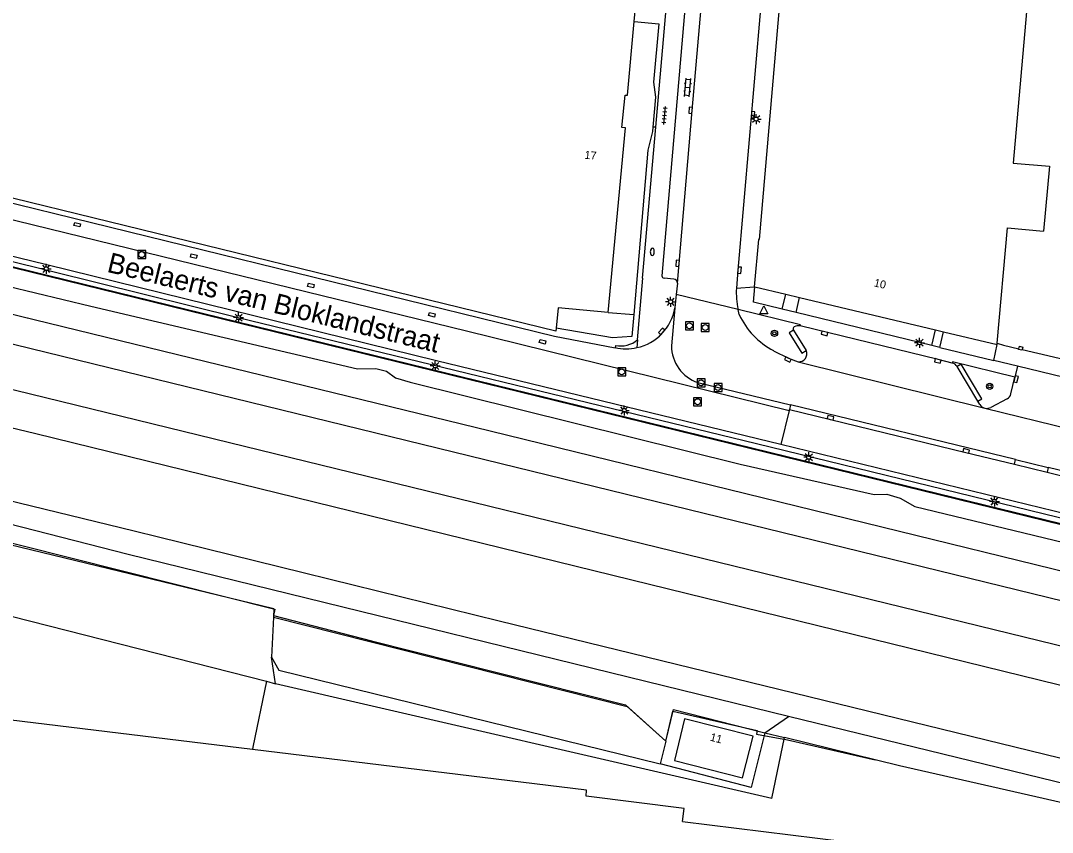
# Model space of a CAD drawing. Extents: x 131000 to 133014, y 396499 to 399001.
# Drawn here: x 132167.8 to 132296.6, y 397224 to 397325.4 of the extents above; entities that cross this region are included whole.
import ezdxf

# ---------------------------------------------------------------- set-up
doc = ezdxf.new("R2010")
doc.units = 0
for name, color, linetype in [('gg-afsc-hekwerk', 7, 'Continuous'), ('gg-afsc-muur', 7, 'Continuous'), ('gg-anno-huisnummerreeks BGT', 7, 'Continuous'), ('gg-anno-openbare ruimte label', 7, 'Continuous'), ('gg-aspt-spoorlijn', 7, 'Continuous'), ('gg-bbg-gedigitaliseerde bebouwing', 7, 'Continuous'), ('gg-bbg-hoofdgebouw', 7, 'Continuous'), ('gg-knt-verharding', 7, 'Continuous'), ('gg-knt-verharding nz', 7, 'Continuous'), ('gt-grn-groengrens', 7, 'Continuous'), ('gt-grn-vlakafsluiter', 7, 'Continuous'), ('gt-grn-weggrens', 7, 'Continuous'), ('gt-symb-boom', 7, 'Continuous'), ('gt-symb-brandkraan', 7, 'Continuous'), ('gt-symb-klinker verharding', 7, 'Continuous'), ('gt-symb-kolk', 7, 'Continuous'), ('gt-symb-kolk center center', 7, 'Continuous'), ('gt-symb-lichtmast', 7, 'Continuous'), ('gt-symb-rioolschacht', 7, 'Continuous'), ('gt-symb-tegel verharding', 7, 'Continuous'), ('gt-symb-waterafsluiter', 7, 'Continuous'), ('gx-grn-maaiveld', 7, 'Continuous')]:
    doc.layers.add(name, color=color, linetype=linetype)

# ---------------------------------------------------------------- blocks, each defined once
blk = doc.blocks.new('gt0-TEG1')
at = {"layer": 'gt-symb-tegel verharding'}
for p, q in [((-1.12, 0), (1.12, 0)), ((-0.9, -0.25), (-0.9, 0.25)), ((-0.45, -0.25), (-0.45, 0.25)), ((0, -0.25), (0, 0.25)), ((0.45, -0.25), (0.45, 0.25)), ((0.9, -0.25), (0.9, 0.25))]:
    blk.add_line(p, q, dxfattribs=at)
blk = doc.blocks.new('gt0-KOLK')
at = {"layer": 'gt-symb-kolk'}
blk.add_lwpolyline([(0, 0), (0.38, 0), (0.38, 0.4), (-0.38, 0.4), (-0.38, 0), (0, 0)], dxfattribs=at)
blk = doc.blocks.new('gt0-KL1')
at = {"layer": 'gt-symb-klinker verharding'}
for p, q in [((-1.15, 0.3), (1.15, 0.3)), ((-1, -0.3), (-1, 0.3)), ((-0.5, 0.3), (-0.5, 0.45)), ((0, -0.3), (0, 0.3)), ((0.5, 0.3), (0.5, 0.45)), ((1, -0.3), (1, 0.3)), ((-1.15, -0.3), (1.15, -0.3)), ((-0.5, -0.45), (-0.5, -0.3)), ((0.5, -0.45), (0.5, -0.3))]:
    blk.add_line(p, q, dxfattribs=at)
blk = doc.blocks.new('gt0-LMAST')
at = {"layer": 'gt-symb-lichtmast'}
for p, q in [((-0.18, 0.17), (-0.45, 0.44)), ((-0.01, 0.25), (-0.01, 0.62)), ((0.17, 0.17), (0.44, 0.44)), ((-0.26, 0), (-0.63, 0)), ((-0.18, -0.18), (-0.45, -0.45)), ((-0.01, -0.25), (-0.01, -0.63)), ((0.44, -0.45), (0.17, -0.18)), ((0.24, 0), (0.62, 0))]:
    blk.add_line(p, q, dxfattribs=at)
blk.add_circle((-0.01, 0), 0.25, dxfattribs=at)
blk = doc.blocks.new('gt0-KOLKCC')
at = {"layer": 'gt-symb-kolk center center'}
blk.add_lwpolyline([(-0.37, 0.2), (0.38, 0.2), (0.38, -0.2), (-0.37, -0.2)], close=True, dxfattribs=at)
blk = doc.blocks.new('gt0-RS')
at = {"layer": 'gt-symb-rioolschacht'}
blk.add_lwpolyline([(-0.5, -0.5), (0.5, -0.5), (0.5, 0.5), (-0.5, 0.5)], close=True, dxfattribs=at)
blk.add_circle((0, 0), 0.375, dxfattribs=at)
blk = doc.blocks.new('gt0-WAFSL')
at = {"layer": 'gt-symb-waterafsluiter'}
for p, q in [((-0.5, -0.33), (0, 0.67)), ((0, 0.67), (0.5, -0.33)), ((0.5, -0.33), (-0.5, -0.33))]:
    blk.add_line(p, q, dxfattribs=at)
blk = doc.blocks.new('gt0-BOOM')
at = {"layer": 'gt-symb-boom'}
for radius in [0.4, 0.2]:
    blk.add_circle((0, 0), radius, dxfattribs=at)
blk = doc.blocks.new('gt0-BR')
at = {"layer": 'gt-symb-brandkraan'}
for centre, radius, start, end in [((-0.24, 0), 0.206, 107.5669, 252.4331), ((0.6, -2.66), 3, 106.892, 107.5669), ((0, -0.69), 0.938, 73.108, 106.892), ((-0.6, -2.66), 3, 72.4331, 73.108), ((0.24, 0), 0.206, 287.567, 72.4331), ((0.6, 2.66), 3, 252.4331, 253.108), ((0, 0.69), 0.938, 253.108, 286.8921), ((-0.6, 2.66), 3, 286.8921, 287.567)]:
    blk.add_arc(centre, radius, start, end, dxfattribs=at)

msp = doc.modelspace()

# ---------------------------------------------------------------- linework, layer by layer
at = {"layer": 'gg-afsc-hekwerk'}
for p, q in [((132292.83, 397284.3), (132299.42, 397282.75)), ((132199.38, 397251.88), (132154.14, 397262.86)), ((132199.38, 397251.88), (132154.14, 397262.86)), ((132199.59, 397242.54), (132199.07, 397245.84)), ((132198.44, 397242.84), (132196.77, 397234.6)), ((132261.56, 397228.21), (132199.59, 397242.54)), ((132196.71, 397234.33), (132149.67, 397240.06)), ((132261.56, 397228.21), (132263.18, 397235.8)), ((132196.77, 397234.6), (132196.71, 397234.33)), ((132250.43, 397225.32), (132274.03, 397222.42))]:
    msp.add_line(p, q, dxfattribs=at)
for points in [[(132244.38, 397325.29), (132247.48, 397325), (132246.79, 397317.73), (132247.06, 397315.85), (132246.73, 397312.11)], [(132246.73, 397312.11), (132246.68, 397311.54), (132246.1, 397309.22), (132244.33, 397288.7)], [(132460.97, 397221.49), (132453.73, 397224.09), (132449.63, 397225.39), (132434.68, 397229.02), (132408.28, 397235.33), (132401.86, 397236.74), (132398.14, 397237.97), (132396.59, 397238.32), (132372.08, 397244.1), (132363.74, 397246.18), (132347.17, 397250.33), (132341.51, 397251.63), (132129.78, 397303.6), (132121.7, 397305.59), (132111.45, 397308.05), (132111.14, 397306.53)], [(132244.33, 397288.7), (132244.1, 397285.92), (132241.69, 397285.76), (132234.65, 397286.97)], [(132289.74, 397285.11), (132290.53, 397284.85), (132292.43, 397284.4)], [(132107.73, 397271.32), (132108.52, 397274.44), (132113.48, 397273.21), (132144.48, 397265.79), (132155.2, 397263.33), (132155.13, 397263.02), (132199.51, 397251.86), (132199.34, 397251.05), (132211.56, 397247.92), (132243.32, 397239.92), (132248.32, 397235.36), (132249.21, 397239.12), (132259.74, 397236.69), (132259.66, 397236.25), (132263.53, 397235.51), (132274.48, 397233.02)], [(132151.71, 397249.07), (132152.94, 397254.45), (132198.44, 397242.84)], [(132359.63, 397212.54), (132333.99, 397218.89), (132317.56, 397222.7), (132301.52, 397226.82), (132277.52, 397232.26), (132263.18, 397235.8)], [(132250.43, 397225.32), (132250.62, 397226.96), (132238.39, 397228.49), (132238.45, 397229.25), (132196.71, 397234.33)]]:
    msp.add_lwpolyline(points, dxfattribs=at)
at = {"layer": 'gg-afsc-muur'}
for points in [[(132292.83, 397284.3), (132292.81, 397284.21), (132292.4, 397284.32), (132292.43, 397284.4)], [(132292.43, 397284.4), (132292.51, 397284.71), (132292.91, 397284.6), (132292.83, 397284.3)]]:
    msp.add_lwpolyline(points, dxfattribs=at)
at = {"layer": 'gg-aspt-spoorlijn'}
for points in [[(132110.72, 397302.41), (132226.38, 397274.13), (132549.82, 397194.81), (132708.51, 397156.01), (132769.11, 397141.52), (132818.73, 397129.46), (132868.26, 397117.25), (133000, 397085.1)], [(132110.33, 397298.79), (132321.53, 397247.11), (132372.34, 397234.59), (132835.05, 397121.42), (133000, 397081.03)], [(132109.71, 397293.25), (132491.77, 397199.77), (132515.35, 397193.66), (132546.46, 397185.16), (132559.12, 397181.89), (132573.99, 397178.22)], [(132109.19, 397288.52), (132149.35, 397278.7), (132169.65, 397273.8), (132299.7, 397241.86), (132341.44, 397231.69), (132379.69, 397222.25), (132447.96, 397205.6), (132480.43, 397197.61), (132540.04, 397182.57)], [(132108.21, 397279.6), (132181.92, 397261.63), (132227.52, 397250.38), (132371.16, 397215.26), (132466.02, 397191.87), (132477.25, 397189.31), (132481.45, 397188.49), (132486.07, 397187.72), (132494.05, 397186.57), (132504.15, 397185.31), (132532.36, 397181.64)]]:
    msp.add_lwpolyline(points, dxfattribs=at)
at = {"layer": 'gg-bbg-gedigitaliseerde bebouwing'}
msp.add_lwpolyline([(132295.55, 397351.14), (132291.71, 397307.62), (132296.25, 397307.21), (132295.51, 397299.09)], dxfattribs=at)
at = {"layer": 'gg-bbg-hoofdgebouw'}
for p, q in [((132234.61, 397286.59), (132158.21, 397305.29)), ((132259.38, 397292.16), (132259.46, 397292.14)), ((132259.46, 397292.14), (132263.31, 397291.23)), ((132263.31, 397291.23), (132265.05, 397290.81)), ((132265.05, 397290.81), (132282.03, 397286.77)), ((132234.65, 397286.97), (132234.61, 397286.59)), ((132282.03, 397286.77), (132283.03, 397286.53)), ((132283.03, 397286.53), (132289.73, 397284.94)), ((132289.73, 397284.94), (132289.74, 397285.11))]:
    msp.add_line(p, q, dxfattribs=at)
for points in [[(132265.58, 397364.01), (132264.58, 397352.18), (132264.66, 397352.17), (132260.01, 397298.05)], [(132244.38, 397325.29), (132244.58, 397327.47), (132244.55, 397327.47), (132244.8, 397330.08), (132242.91, 397330.28)], [(132241.13, 397288.95), (132243.32, 397312.01), (132242.86, 397312.06), (132243.24, 397316.11), (132243.53, 397316.08), (132244.38, 397325.29)], [(132289.74, 397285.11), (132291, 397299.5), (132295.51, 397299.09)], [(132260.01, 397298.05), (132259.9, 397298.06), (132259.38, 397292.16)], [(132241.13, 397288.95), (132234.91, 397289.54), (132234.65, 397286.97)], [(132259.25, 397236), (132250.69, 397238.14), (132249.42, 397232.96), (132257.91, 397230.76), (132259.25, 397236)]]:
    msp.add_lwpolyline(points, dxfattribs=at)
at = {"layer": 'gg-knt-verharding'}
for p, q in [((132247.86, 397293.52), (132251.39, 397334.5)), ((132247.07, 397312.09), (132248.78, 397331.4)), ((132245.41, 397293.24), (132247.07, 397312.09)), ((132249.33, 397293.11), (132248.13, 397293.22)), ((132249.79, 397292.59), (132249.64, 397291.18)), ((132249.64, 397291.18), (132249.48, 397289.5)), ((132262.87, 397289.35), (132263.31, 397291.23)), ((132264.61, 397288.94), (132265.05, 397290.81)), ((132257.51, 397288.67), (132257.36, 397289.3)), ((132281.56, 397284.8), (132264.61, 397288.94)), ((132264.3, 397286.74), (132265.86, 397284.17)), ((132281.56, 397284.8), (132282.03, 397286.77)), ((132282.56, 397284.55), (132283.03, 397286.53)), ((132244.82, 397285.51), (132244.73, 397284.54)), ((132282.56, 397284.55), (132289.3, 397282.92)), ((132289.3, 397282.92), (132289.73, 397284.94)), ((132287.32, 397277.84), (132284.73, 397282.18)), ((132292.26, 397282.21), (132291.94, 397280.86)), ((132291.44, 397278.76), (132291.94, 397280.86)), ((132263.91, 397277.4), (132263.77, 397276.82)), ((132292.02, 397270.57), (132263.91, 397277.4)), ((132287.57, 397277.42), (132287.32, 397277.84)), ((132290.98, 397278.16), (132288.93, 397277.08)), ((132263.74, 397276.67), (132263.77, 397276.82)), ((132288.2, 397276.98), (132288.18, 397276.98)), ((132291.88, 397269.99), (132292.02, 397270.57)), ((132291.88, 397269.99), (132295.96, 397268.99)), ((132296.08, 397269.57), (132295.96, 397268.99)), ((132330.49, 397261.2), (132296.08, 397269.57))]:
    msp.add_line(p, q, dxfattribs=at)
for points in [[(132264.59, 397378.64), (132263.15, 397361.96), (132260.89, 397335.1), (132257.34, 397294.24), (132257.16, 397291.98)], [(132262.69, 397272.43), (132219.68, 397282.9), (132171.02, 397294.88), (132126.97, 397305.64)], [(132158.07, 397304.74), (132234.42, 397285.96), (132241.99, 397284.54)], [(132157.25, 397302.86), (132223.45, 397286.63), (132263.74, 397276.67)], [(132244.82, 397285.51), (132245.46, 397293.23), (132245.41, 397293.24)], [(132262.87, 397289.35), (132259.28, 397290.21), (132259.46, 397292.14)], [(132265.13, 397287.27), (132265.15, 397287.39), (132257.36, 397289.3)], [(132264.3, 397286.74), (132263.75, 397286.41), (132265.32, 397283.84), (132265.86, 397284.17)], [(132284.1, 397282.62), (132282.34, 397283.08), (132265.13, 397287.27)], [(132261.79, 397284.16), (132263.66, 397283.24), (132264.86, 397282.78)], [(132291.94, 397280.86), (132284.14, 397282.78), (132284.1, 397282.62)], [(132287.32, 397277.84), (132287.82, 397278.14), (132285.23, 397282.47), (132284.73, 397282.18)], [(132263.77, 397276.82), (132285.81, 397271.45), (132291.88, 397269.99)], [(132448.2, 397226.63), (132431.5, 397231.09), (132413.34, 397235.63), (132364.37, 397247.62), (132315.63, 397259.54), (132262.69, 397272.43)], [(132295.96, 397268.99), (132297.14, 397268.68), (132313.12, 397264.8), (132329.13, 397260.88), (132330.34, 397260.6)]]:
    msp.add_lwpolyline(points, dxfattribs=at)
for centre, radius, start, end in [((132248.15, 397293.51), 0.291, 177.311, 265.4864), ((132249.29, 397292.62), 0.498, 356.1982, 85.4489), ((132267.58, 397291.4), 10.44, 176.8056, 191.6263), ((132243.36, 397290.61), 6.22, 282.7213, 349.6883), ((132266.37, 397292.82), 9.79, 205.0708, 242.0872), ((132264.53, 397286.9), 0.285, 119.8584, 215.2313), ((132264.92, 397286.22), 1.07, 78.9957, 120.0294), ((132243.36, 397290.6), 6.21, 257.2507, 282.7493), ((132264.97, 397283.76), 0.98, 263.5259, 24.7202), ((132283.94, 397281.72), 0.907, 29.7815, 79.6826), ((132290.52, 397278.99), 0.944, 298.7529, 345.8039), ((132288.43, 397277.99), 1.04, 213.114, 256.0217), ((132288.44, 397277.98), 1.03, 256.8576, 298.5387)]:
    msp.add_arc(centre, radius, start, end, dxfattribs=at)
at = {"layer": 'gg-knt-verharding nz'}
for p, q in [((132249.48, 397289.5), (132249.04, 397284.79)), ((132264.61, 397288.94), (132262.87, 397289.35)), ((132282.56, 397284.55), (132281.56, 397284.8)), ((132264.86, 397282.78), (132288.18, 397276.98)), ((132292.26, 397282.21), (132289.3, 397282.92)), ((132298.11, 397280.83), (132292.26, 397282.21)), ((132252.33, 397280.17), (132263.91, 397277.4)), ((132288.2, 397276.98), (132299.07, 397274.32)), ((132292.02, 397270.57), (132296.08, 397269.57))]:
    msp.add_line(p, q, dxfattribs=at)
msp.add_lwpolyline([(132249.79, 397292.59), (132251.63, 397314.19), (132253.46, 397335.12)], dxfattribs=at)
msp.add_arc((132253.91, 397284.78), 4.87, 179.9007, 251.0549, dxfattribs=at)
at = {"layer": 'gt-grn-groengrens'}
for p, q in [((132247.07, 397312.09), (132246.73, 397312.11)), ((132242.05, 397284.8), (132241.99, 397284.54))]:
    msp.add_line(p, q, dxfattribs=at)
msp.add_lwpolyline([(132663.42, 397172.65), (132459.71, 397222.77), (132448.64, 397226.16), (132396.89, 397238.92), (132320.69, 397257.62), (132259.68, 397272.53), (132194.94, 397288.25), (132130.63, 397304.24), (132130.58, 397304.05)], dxfattribs=at)
msp.add_arc((132242.67, 397288.14), 3.39, 259.4339, 309.2901, dxfattribs=at)
at = {"layer": 'gt-grn-vlakafsluiter'}
for p, q in [((132198.44, 397242.84), (132199.59, 397242.54)), ((132260.7, 397236.42), (132263.18, 397235.8))]:
    msp.add_line(p, q, dxfattribs=at)
at = {"layer": 'gt-grn-weggrens'}
for p, q in [((132257.16, 397291.98), (132259.38, 397292.16)), ((132257.36, 397289.3), (132249.64, 397291.18)), ((132241.13, 397288.95), (132244.33, 397288.7)), ((132263.74, 397276.67), (132262.69, 397272.43))]:
    msp.add_line(p, q, dxfattribs=at)
at = {"layer": 'gx-grn-maaiveld'}
for p, q in [((132199.38, 397251.88), (132199.32, 397250.86)), ((132199.32, 397250.86), (132199.07, 397245.84)), ((132260.7, 397236.42), (132263.64, 397238.46)), ((132248.32, 397235.36), (132247.62, 397232.53))]:
    msp.add_line(p, q, dxfattribs=at)
for points in [[(132138.98, 397301.48), (132278.46, 397267.28), (132311.14, 397259.27), (132338.2, 397252.54), (132448.71, 397225.93)], [(132162.67, 397293.08), (132176.53, 397289.72), (132209.84, 397281.88), (132212.1, 397281.94), (132213.46, 397281.62), (132214.58, 397280.79), (132216.4, 397280.22), (132257.63, 397269.97), (132274.37, 397266.17), (132275.93, 397266.22), (132277.61, 397265.73), (132279.44, 397264.67), (132303.05, 397259), (132331.31, 397252.09), (132333.65, 397252.32), (132335.38, 397251.86), (132336.97, 397250.63), (132373.18, 397241.71), (132388.4, 397238.24), (132392.27, 397237.83), (132393.96, 397237.11), (132395.82, 397236.44), (132425.62, 397229.13), (132449.03, 397223.23)], [(132263.64, 397238.46), (132181.2, 397258.71), (132134.49, 397270.66), (132127.89, 397272.23)], [(132199.32, 397250.86), (132243.52, 397239.71), (132248.32, 397235.36)], [(132199.07, 397245.84), (132200.01, 397244.25), (132247.62, 397232.53)], [(132248.32, 397235.36), (132249.29, 397239.3), (132260.7, 397236.42)], [(132550.34, 397174.57), (132548.09, 397175.02), (132535.99, 397176.62), (132532.54, 397176.63), (132530.82, 397176.02), (132527.51, 397176.3), (132517.28, 397178.64), (132515.44, 397180.04), (132512.98, 397180.83), (132507.49, 397182.07), (132503.78, 397182.33), (132493.65, 397183.6), (132485.61, 397184.76), (132476.63, 397186.37), (132465.33, 397188.95), (132370.45, 397212.35), (132263.64, 397238.46)], [(132260.7, 397236.42), (132258.99, 397229.58), (132247.62, 397232.53)]]:
    msp.add_lwpolyline(points, dxfattribs=at)

# ---------------------------------------------------------------- block references
at = {"layer": 'gt-symb-boom'}
for p in [(132261.9, 397286.33), (132288.79, 397279.71)]:
    msp.add_blockref('gt0-BOOM', p, dxfattribs=at)
at = {"layer": 'gt-symb-brandkraan', "rotation": 89.22523459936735}
msp.add_blockref('gt0-BR', (132246.65, 397296.51), dxfattribs=at)
at = {"layer": 'gt-symb-klinker verharding', "rotation": 84.83669318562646}
msp.add_blockref('gt0-KL1', (132251.06, 397317.05), dxfattribs=at)
at = {"layer": 'gt-symb-kolk'}
for p, rotation in [((132251.63, 397314.19), 85.13582774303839), ((132259.02, 397313.68), -94.97743092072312), ((132250, 397295.06), 85.07150389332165), ((132257.34, 397294.24), -94.9533110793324), ((132247.97, 397286.43), 47.33439705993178), ((132268.21, 397286.51), 166.1379548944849), ((132263.66, 397283.24), 153.80666603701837), ((132282.34, 397283.08), 166.34543567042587), ((132291.89, 397280.64), -103.46277635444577), ((132268.86, 397275.58), -13.71135884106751), ((132285.81, 397271.45), -13.55474476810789)]:
    msp.add_blockref('gt0-KOLK', p, dxfattribs=dict(at, rotation=rotation))
at = {"layer": 'gt-symb-kolk center center'}
for p, rotation in [((132174.82, 397299.91), -13.081108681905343), ((132189.37, 397295.98), -12.957719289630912), ((132204, 397292.31), -13.321844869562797), ((132219.12, 397288.65), -13.629133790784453), ((132232.94, 397285.28), -14.151711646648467)]:
    msp.add_blockref('gt0-KOLKCC', p, dxfattribs=dict(at, rotation=rotation))
at = {"layer": 'gt-symb-lichtmast'}
for p in [(132259.63, 397313.12), (132170.96, 397294.4), (132248.94, 397290.28), (132194.98, 397288.3), (132280.03, 397285.16), (132219.55, 397282.25), (132243.15, 397276.69), (132266.2, 397270.84), (132289.38, 397265.32)]:
    msp.add_blockref('gt0-LMAST', p, dxfattribs=at)
at = {"layer": 'gt-symb-rioolschacht'}
for p in [(132182.87, 397296.17), (132251.29, 397287.27), (132253.26, 397287.06), (132242.83, 397281.52), (132252.74, 397280.15), (132254.86, 397279.56), (132252.3, 397277.79)]:
    msp.add_blockref('gt0-RS', p, dxfattribs=at)
at = {"layer": 'gt-symb-tegel verharding', "rotation": 84.83669318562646}
msp.add_blockref('gt0-TEG1', (132248.18, 397313.55), dxfattribs=at)
at = {"layer": 'gt-symb-waterafsluiter'}
msp.add_blockref('gt0-WAFSL', (132260.57, 397289.08), dxfattribs=at)

# ---------------------------------------------------------------- texts
at = {"layer": 'gg-anno-huisnummerreeks BGT'}
for s, rotation, p in [('17', 354.6, (132238.15, 397308.16)), ('10', 346.6, (132274.26, 397292.22)), ('11', 345.5, (132253.79, 397235.44))]:
    msp.add_text(s, height=1, rotation=rotation, dxfattribs=at).set_placement(p)
at = {"layer": 'gg-anno-openbare ruimte label'}
msp.add_text('Beelaerts van Bloklandstraat', height=2.5, rotation=346.2, dxfattribs=at).set_placement((132178.42, 397294.04))

doc.saveas('drawing.dxf')
